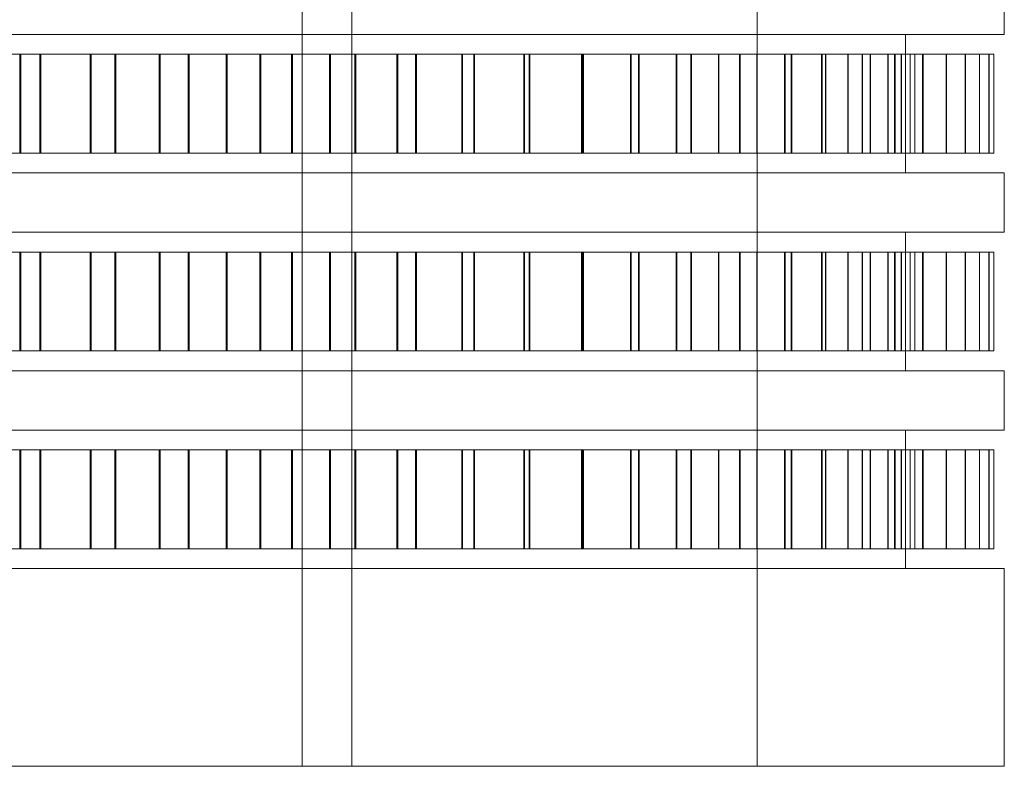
# Model space of a CAD drawing. Header units: millimetres. Extents: x -4738 to 65662, y -68080 to 6847.
# Tile 608 of 656: x 26250 to 26350, y -19660 to -19584. Entities that reach past the tile are written whole.
import ezdxf

# ---------------------------------------------------------------- set-up
doc = ezdxf.new("R2010")
doc.units = ezdxf.units.MM
doc.layers.add('superior_briquetadora', color=7, linetype='Continuous', lineweight=0)

msp = doc.modelspace()

# ---------------------------------------------------------------- linework, layer by layer
at = {"layer": 'superior_briquetadora'}
for p, q in [((26279.067, -19660), (26279.067, -19510)), ((26284.067, -19660), (26284.067, -19510)), ((26325.067, -19660), (26325.067, -19510)), ((26350.067, -19580), (26350.067, -19586)), ((26248.995, -19586), (26267.562, -19586)), ((26249.526, -19586), (26268.271, -19586)), ((26267.562, -19586), (26285.067, -19586)), ((26268.271, -19586), (26285.701, -19586)), ((26285.067, -19586), (26301.121, -19586)), ((26285.701, -19586), (26301.341, -19586)), ((26301.121, -19586), (26315.364, -19586)), ((26301.341, -19586), (26314.764, -19586)), ((26314.764, -19586), (26325.604, -19586)), ((26315.364, -19586), (26327.479, -19586)), ((26325.604, -19586), (26333.566, -19586)), ((26327.479, -19586), (26337.193, -19586)), ((26333.566, -19586), (26338.431, -19586)), ((26337.193, -19586), (26344.292, -19586)), ((26338.431, -19586), (26340.067, -19586)), ((26340.067, -19600), (26340.067, -19586)), ((26344.292, -19586), (26348.615, -19586)), ((26348.615, -19586), (26350.067, -19586)), ((26250.519, -19588), (26243.299, -19588)), ((26243.404, -19588), (26250.623, -19588)), ((26252.532, -19588), (26244.835, -19588)), ((26244.947, -19588), (26252.643, -19588)), ((26257.625, -19588), (26250.519, -19588)), ((26250.519, -19598), (26250.519, -19588)), ((26250.623, -19588), (26257.727, -19588)), ((26250.623, -19598), (26250.623, -19588)), ((26260.108, -19588), (26252.532, -19588)), ((26252.532, -19598), (26252.532, -19588)), ((26252.643, -19588), (26260.217, -19588)), ((26252.643, -19598), (26252.643, -19588)), ((26264.591, -19588), (26257.625, -19588)), ((26257.625, -19598), (26257.625, -19588)), ((26257.727, -19588), (26264.69, -19588)), ((26257.727, -19598), (26257.727, -19588)), ((26267.534, -19588), (26260.108, -19588)), ((26260.108, -19598), (26260.108, -19588)), ((26260.217, -19588), (26267.641, -19588)), ((26260.217, -19598), (26260.217, -19588)), ((26271.389, -19588), (26264.591, -19588)), ((26264.591, -19598), (26264.591, -19588)), ((26264.69, -19588), (26271.486, -19588)), ((26264.69, -19598), (26264.69, -19588)), ((26274.783, -19588), (26267.534, -19588)), ((26267.534, -19598), (26267.534, -19588)), ((26267.641, -19588), (26274.886, -19588)), ((26267.641, -19598), (26267.641, -19588)), ((26277.996, -19588), (26271.389, -19588)), ((26271.389, -19598), (26271.389, -19588)), ((26271.486, -19588), (26278.09, -19588)), ((26271.486, -19598), (26271.486, -19588)), ((26281.826, -19588), (26274.783, -19588)), ((26274.783, -19598), (26274.783, -19588)), ((26274.886, -19588), (26281.926, -19588)), ((26274.886, -19598), (26274.886, -19588)), ((26284.386, -19588), (26277.996, -19588)), ((26277.996, -19598), (26277.996, -19588)), ((26278.09, -19588), (26284.476, -19588)), ((26278.09, -19598), (26278.09, -19588)), ((26288.638, -19588), (26281.826, -19588)), ((26281.826, -19598), (26281.826, -19588)), ((26281.926, -19588), (26288.735, -19588)), ((26281.926, -19598), (26281.926, -19588)), ((26290.534, -19588), (26284.386, -19588)), ((26284.386, -19598), (26284.386, -19588)), ((26284.476, -19588), (26290.622, -19588)), ((26284.476, -19598), (26284.476, -19588)), ((26295.193, -19588), (26288.638, -19588)), ((26288.638, -19598), (26288.638, -19588)), ((26288.735, -19588), (26295.286, -19588)), ((26288.735, -19598), (26288.735, -19588)), ((26296.419, -19588), (26290.534, -19588)), ((26290.534, -19598), (26290.534, -19588)), ((26290.622, -19588), (26296.502, -19588)), ((26290.622, -19598), (26290.622, -19588)), ((26301.467, -19588), (26295.193, -19588)), ((26295.193, -19598), (26295.193, -19588)), ((26295.286, -19588), (26301.556, -19588)), ((26295.286, -19598), (26295.286, -19588)), ((26302.018, -19588), (26296.419, -19588)), ((26296.419, -19598), (26296.419, -19588)), ((26296.502, -19588), (26302.097, -19588)), ((26296.502, -19598), (26296.502, -19588)), ((26307.436, -19588), (26301.467, -19588)), ((26301.467, -19598), (26301.467, -19588)), ((26301.556, -19588), (26307.52, -19588)), ((26301.556, -19598), (26301.556, -19588)), ((26307.31, -19588), (26302.018, -19588)), ((26302.018, -19598), (26302.018, -19588)), ((26302.097, -19588), (26307.384, -19588)), ((26302.097, -19598), (26302.097, -19588)), ((26312.275, -19588), (26307.31, -19588)), ((26307.31, -19598), (26307.31, -19588)), ((26307.384, -19588), (26312.345, -19588)), ((26307.384, -19598), (26307.384, -19588)), ((26313.078, -19588), (26307.436, -19588)), ((26307.436, -19598), (26307.436, -19588)), ((26307.52, -19588), (26313.157, -19588)), ((26307.52, -19598), (26307.52, -19588)), ((26316.895, -19588), (26312.275, -19588)), ((26312.275, -19598), (26312.275, -19588)), ((26312.345, -19588), (26316.96, -19588)), ((26312.345, -19598), (26312.345, -19588)), ((26318.372, -19588), (26313.078, -19588)), ((26313.078, -19598), (26313.078, -19588)), ((26313.157, -19588), (26318.446, -19588)), ((26313.157, -19598), (26313.157, -19588)), ((26321.153, -19588), (26316.895, -19588)), ((26316.895, -19598), (26316.895, -19588)), ((26316.96, -19588), (26321.211, -19588)), ((26316.96, -19598), (26316.96, -19588)), ((26323.297, -19588), (26318.372, -19588)), ((26318.372, -19598), (26318.372, -19588)), ((26318.446, -19588), (26323.366, -19588)), ((26318.446, -19598), (26318.446, -19588)), ((26325.031, -19588), (26321.153, -19588)), ((26321.153, -19598), (26321.153, -19588)), ((26321.211, -19588), (26325.085, -19588)), ((26321.211, -19598), (26321.211, -19588)), ((26327.836, -19588), (26323.297, -19588)), ((26323.297, -19598), (26323.297, -19588)), ((26323.366, -19588), (26327.899, -19588)), ((26323.366, -19598), (26323.366, -19588)), ((26328.517, -19588), (26325.031, -19588)), ((26325.031, -19598), (26325.031, -19588)), ((26325.085, -19588), (26328.564, -19588)), ((26325.085, -19598), (26325.085, -19588)), ((26331.971, -19588), (26327.836, -19588)), ((26327.836, -19598), (26327.836, -19588)), ((26327.899, -19588), (26332.028, -19588)), ((26327.899, -19598), (26327.899, -19588)), ((26331.596, -19588), (26328.517, -19588)), ((26328.517, -19598), (26328.517, -19588)), ((26328.564, -19588), (26331.638, -19588)), ((26328.564, -19598), (26328.564, -19588)), ((26334.258, -19588), (26331.596, -19588)), ((26331.596, -19598), (26331.596, -19588)), ((26331.638, -19588), (26334.293, -19588)), ((26331.638, -19598), (26331.638, -19588)), ((26335.687, -19588), (26331.971, -19588)), ((26331.971, -19598), (26331.971, -19588)), ((26332.028, -19588), (26335.738, -19588)), ((26332.028, -19598), (26332.028, -19588)), ((26336.492, -19588), (26334.258, -19588)), ((26334.258, -19598), (26334.258, -19588)), ((26334.293, -19588), (26336.521, -19588)), ((26334.293, -19598), (26334.293, -19588)), ((26338.97, -19588), (26335.687, -19588)), ((26335.687, -19598), (26335.687, -19588)), ((26335.738, -19588), (26339.014, -19588)), ((26335.738, -19598), (26335.738, -19588)), ((26338.29, -19588), (26336.492, -19588)), ((26336.492, -19598), (26336.492, -19588)), ((26336.521, -19588), (26338.313, -19588)), ((26336.521, -19598), (26336.521, -19588)), ((26339.645, -19588), (26338.29, -19588)), ((26338.29, -19598), (26338.29, -19588)), ((26338.313, -19588), (26339.662, -19588)), ((26338.313, -19598), (26338.313, -19588)), ((26341.808, -19588), (26338.97, -19588)), ((26338.97, -19598), (26338.97, -19588)), ((26339.014, -19588), (26341.846, -19588)), ((26339.014, -19598), (26339.014, -19588)), ((26340.553, -19588), (26339.645, -19588)), ((26339.645, -19598), (26339.645, -19588)), ((26339.662, -19588), (26340.563, -19588)), ((26339.662, -19598), (26339.662, -19588)), ((26341.009, -19588), (26340.553, -19588)), ((26340.553, -19598), (26340.553, -19588)), ((26340.563, -19588), (26341.012, -19588)), ((26340.563, -19598), (26340.563, -19588)), ((26341.012, -19598), (26341.012, -19588)), ((26344.19, -19588), (26341.808, -19588)), ((26341.808, -19598), (26341.808, -19588)), ((26341.846, -19588), (26344.221, -19588)), ((26341.846, -19598), (26341.846, -19588)), ((26346.107, -19588), (26344.19, -19588)), ((26344.19, -19598), (26344.19, -19588)), ((26344.221, -19588), (26346.131, -19588)), ((26344.221, -19598), (26344.221, -19588)), ((26347.551, -19588), (26346.107, -19588)), ((26346.107, -19598), (26346.107, -19588)), ((26346.131, -19588), (26347.569, -19588)), ((26346.131, -19598), (26346.131, -19588)), ((26348.519, -19588), (26347.551, -19588)), ((26347.551, -19598), (26347.551, -19588)), ((26347.569, -19588), (26348.529, -19588)), ((26347.569, -19598), (26347.569, -19588)), ((26349.005, -19588), (26348.519, -19588)), ((26348.519, -19598), (26348.519, -19588)), ((26348.529, -19588), (26349.009, -19588)), ((26348.529, -19598), (26348.529, -19588)), ((26349.009, -19598), (26349.009, -19588)), ((26250.519, -19598), (26243.299, -19598)), ((26243.404, -19598), (26250.623, -19598)), ((26252.532, -19598), (26244.835, -19598)), ((26244.947, -19598), (26252.643, -19598)), ((26257.625, -19598), (26250.519, -19598)), ((26250.623, -19598), (26257.727, -19598)), ((26260.108, -19598), (26252.532, -19598)), ((26252.643, -19598), (26260.217, -19598)), ((26264.591, -19598), (26257.625, -19598)), ((26257.727, -19598), (26264.69, -19598)), ((26267.534, -19598), (26260.108, -19598)), ((26260.217, -19598), (26267.641, -19598)), ((26271.389, -19598), (26264.591, -19598)), ((26264.69, -19598), (26271.486, -19598)), ((26274.783, -19598), (26267.534, -19598)), ((26267.641, -19598), (26274.886, -19598)), ((26277.996, -19598), (26271.389, -19598)), ((26271.486, -19598), (26278.09, -19598)), ((26281.826, -19598), (26274.783, -19598)), ((26274.886, -19598), (26281.926, -19598)), ((26284.386, -19598), (26277.996, -19598)), ((26278.09, -19598), (26284.476, -19598)), ((26288.638, -19598), (26281.826, -19598)), ((26281.926, -19598), (26288.735, -19598)), ((26290.534, -19598), (26284.386, -19598)), ((26284.476, -19598), (26290.622, -19598)), ((26295.193, -19598), (26288.638, -19598)), ((26288.735, -19598), (26295.286, -19598)), ((26296.419, -19598), (26290.534, -19598)), ((26290.622, -19598), (26296.502, -19598)), ((26301.467, -19598), (26295.193, -19598)), ((26295.286, -19598), (26301.556, -19598)), ((26302.018, -19598), (26296.419, -19598)), ((26296.502, -19598), (26302.097, -19598)), ((26307.436, -19598), (26301.467, -19598)), ((26301.556, -19598), (26307.52, -19598)), ((26307.31, -19598), (26302.018, -19598)), ((26302.097, -19598), (26307.384, -19598)), ((26312.275, -19598), (26307.31, -19598)), ((26307.384, -19598), (26312.345, -19598)), ((26313.078, -19598), (26307.436, -19598)), ((26307.52, -19598), (26313.157, -19598)), ((26316.895, -19598), (26312.275, -19598)), ((26312.345, -19598), (26316.96, -19598)), ((26318.372, -19598), (26313.078, -19598)), ((26313.157, -19598), (26318.446, -19598)), ((26321.153, -19598), (26316.895, -19598)), ((26316.96, -19598), (26321.211, -19598)), ((26323.297, -19598), (26318.372, -19598)), ((26318.446, -19598), (26323.366, -19598)), ((26325.031, -19598), (26321.153, -19598)), ((26321.211, -19598), (26325.085, -19598)), ((26327.836, -19598), (26323.297, -19598)), ((26323.366, -19598), (26327.899, -19598)), ((26328.517, -19598), (26325.031, -19598)), ((26325.085, -19598), (26328.564, -19598)), ((26331.971, -19598), (26327.836, -19598)), ((26327.899, -19598), (26332.028, -19598)), ((26331.596, -19598), (26328.517, -19598)), ((26328.564, -19598), (26331.638, -19598)), ((26334.258, -19598), (26331.596, -19598)), ((26331.638, -19598), (26334.293, -19598)), ((26335.687, -19598), (26331.971, -19598)), ((26332.028, -19598), (26335.738, -19598)), ((26336.492, -19598), (26334.258, -19598)), ((26334.293, -19598), (26336.521, -19598)), ((26338.97, -19598), (26335.687, -19598)), ((26335.738, -19598), (26339.014, -19598)), ((26338.29, -19598), (26336.492, -19598)), ((26336.521, -19598), (26338.313, -19598)), ((26339.645, -19598), (26338.29, -19598)), ((26338.313, -19598), (26339.662, -19598)), ((26341.808, -19598), (26338.97, -19598)), ((26339.014, -19598), (26341.846, -19598)), ((26340.553, -19598), (26339.645, -19598)), ((26339.662, -19598), (26340.563, -19598)), ((26341.009, -19598), (26340.553, -19598)), ((26340.563, -19598), (26341.012, -19598)), ((26344.19, -19598), (26341.808, -19598)), ((26341.846, -19598), (26344.221, -19598)), ((26346.107, -19598), (26344.19, -19598)), ((26344.221, -19598), (26346.131, -19598)), ((26347.551, -19598), (26346.107, -19598)), ((26346.131, -19598), (26347.569, -19598)), ((26348.519, -19598), (26347.551, -19598)), ((26347.569, -19598), (26348.529, -19598)), ((26349.005, -19598), (26348.519, -19598)), ((26348.529, -19598), (26349.009, -19598)), ((26248.995, -19600), (26267.562, -19600)), ((26249.526, -19600), (26268.271, -19600)), ((26267.562, -19600), (26285.067, -19600)), ((26268.271, -19600), (26285.701, -19600)), ((26285.067, -19600), (26301.121, -19600)), ((26285.701, -19600), (26301.341, -19600)), ((26301.121, -19600), (26315.364, -19600)), ((26301.341, -19600), (26314.764, -19600)), ((26314.764, -19600), (26325.604, -19600)), ((26315.364, -19600), (26327.479, -19600)), ((26325.604, -19600), (26333.566, -19600)), ((26327.479, -19600), (26337.193, -19600)), ((26333.566, -19600), (26338.431, -19600)), ((26337.193, -19600), (26344.292, -19600)), ((26338.431, -19600), (26340.067, -19600)), ((26344.292, -19600), (26348.615, -19600)), ((26348.615, -19600), (26350.067, -19600)), ((26350.067, -19600), (26350.067, -19606)), ((26248.995, -19606), (26267.562, -19606)), ((26249.526, -19606), (26268.271, -19606)), ((26267.562, -19606), (26285.067, -19606)), ((26268.271, -19606), (26285.701, -19606)), ((26285.067, -19606), (26301.121, -19606)), ((26285.701, -19606), (26301.341, -19606)), ((26301.121, -19606), (26315.364, -19606)), ((26301.341, -19606), (26314.764, -19606)), ((26314.764, -19606), (26325.604, -19606)), ((26315.364, -19606), (26327.479, -19606)), ((26325.604, -19606), (26333.566, -19606)), ((26327.479, -19606), (26337.193, -19606)), ((26333.566, -19606), (26338.431, -19606)), ((26337.193, -19606), (26344.292, -19606)), ((26338.431, -19606), (26340.067, -19606)), ((26340.067, -19620), (26340.067, -19606)), ((26344.292, -19606), (26348.615, -19606)), ((26348.615, -19606), (26350.067, -19606)), ((26250.519, -19608), (26243.299, -19608)), ((26243.404, -19608), (26250.623, -19608)), ((26252.532, -19608), (26244.835, -19608)), ((26244.947, -19608), (26252.643, -19608)), ((26257.625, -19608), (26250.519, -19608)), ((26250.519, -19618), (26250.519, -19608)), ((26250.623, -19608), (26257.727, -19608)), ((26250.623, -19618), (26250.623, -19608)), ((26260.108, -19608), (26252.532, -19608)), ((26252.532, -19618), (26252.532, -19608)), ((26252.643, -19608), (26260.217, -19608)), ((26252.643, -19618), (26252.643, -19608)), ((26264.591, -19608), (26257.625, -19608)), ((26257.625, -19618), (26257.625, -19608)), ((26257.727, -19608), (26264.69, -19608)), ((26257.727, -19618), (26257.727, -19608)), ((26267.534, -19608), (26260.108, -19608)), ((26260.108, -19618), (26260.108, -19608)), ((26260.217, -19608), (26267.641, -19608)), ((26260.217, -19618), (26260.217, -19608)), ((26271.389, -19608), (26264.591, -19608)), ((26264.591, -19618), (26264.591, -19608)), ((26264.69, -19608), (26271.486, -19608)), ((26264.69, -19618), (26264.69, -19608)), ((26274.783, -19608), (26267.534, -19608)), ((26267.534, -19618), (26267.534, -19608)), ((26267.641, -19608), (26274.886, -19608)), ((26267.641, -19618), (26267.641, -19608)), ((26277.996, -19608), (26271.389, -19608)), ((26271.389, -19618), (26271.389, -19608)), ((26271.486, -19608), (26278.09, -19608)), ((26271.486, -19618), (26271.486, -19608)), ((26281.826, -19608), (26274.783, -19608)), ((26274.783, -19618), (26274.783, -19608)), ((26274.886, -19608), (26281.926, -19608)), ((26274.886, -19618), (26274.886, -19608)), ((26284.386, -19608), (26277.996, -19608)), ((26277.996, -19618), (26277.996, -19608)), ((26278.09, -19608), (26284.476, -19608)), ((26278.09, -19618), (26278.09, -19608)), ((26288.638, -19608), (26281.826, -19608)), ((26281.826, -19618), (26281.826, -19608)), ((26281.926, -19608), (26288.735, -19608)), ((26281.926, -19618), (26281.926, -19608)), ((26290.534, -19608), (26284.386, -19608)), ((26284.386, -19618), (26284.386, -19608)), ((26284.476, -19608), (26290.622, -19608)), ((26284.476, -19618), (26284.476, -19608)), ((26295.193, -19608), (26288.638, -19608)), ((26288.638, -19618), (26288.638, -19608)), ((26288.735, -19608), (26295.286, -19608)), ((26288.735, -19618), (26288.735, -19608)), ((26296.419, -19608), (26290.534, -19608)), ((26290.534, -19618), (26290.534, -19608)), ((26290.622, -19608), (26296.502, -19608)), ((26290.622, -19618), (26290.622, -19608)), ((26301.467, -19608), (26295.193, -19608)), ((26295.193, -19618), (26295.193, -19608)), ((26295.286, -19608), (26301.556, -19608)), ((26295.286, -19618), (26295.286, -19608)), ((26302.018, -19608), (26296.419, -19608)), ((26296.419, -19618), (26296.419, -19608)), ((26296.502, -19608), (26302.097, -19608)), ((26296.502, -19618), (26296.502, -19608)), ((26307.436, -19608), (26301.467, -19608)), ((26301.467, -19618), (26301.467, -19608)), ((26301.556, -19608), (26307.52, -19608)), ((26301.556, -19618), (26301.556, -19608)), ((26307.31, -19608), (26302.018, -19608)), ((26302.018, -19618), (26302.018, -19608)), ((26302.097, -19608), (26307.384, -19608)), ((26302.097, -19618), (26302.097, -19608)), ((26312.275, -19608), (26307.31, -19608)), ((26307.31, -19618), (26307.31, -19608)), ((26307.384, -19608), (26312.345, -19608)), ((26307.384, -19618), (26307.384, -19608)), ((26313.078, -19608), (26307.436, -19608)), ((26307.436, -19618), (26307.436, -19608)), ((26307.52, -19608), (26313.157, -19608)), ((26307.52, -19618), (26307.52, -19608)), ((26316.895, -19608), (26312.275, -19608)), ((26312.275, -19618), (26312.275, -19608)), ((26312.345, -19608), (26316.96, -19608)), ((26312.345, -19618), (26312.345, -19608)), ((26318.372, -19608), (26313.078, -19608)), ((26313.078, -19618), (26313.078, -19608)), ((26313.157, -19608), (26318.446, -19608)), ((26313.157, -19618), (26313.157, -19608)), ((26321.153, -19608), (26316.895, -19608)), ((26316.895, -19618), (26316.895, -19608)), ((26316.96, -19608), (26321.211, -19608)), ((26316.96, -19618), (26316.96, -19608)), ((26323.297, -19608), (26318.372, -19608)), ((26318.372, -19618), (26318.372, -19608)), ((26318.446, -19608), (26323.366, -19608)), ((26318.446, -19618), (26318.446, -19608)), ((26325.031, -19608), (26321.153, -19608)), ((26321.153, -19618), (26321.153, -19608)), ((26321.211, -19608), (26325.085, -19608)), ((26321.211, -19618), (26321.211, -19608)), ((26327.836, -19608), (26323.297, -19608)), ((26323.297, -19618), (26323.297, -19608)), ((26323.366, -19608), (26327.899, -19608)), ((26323.366, -19618), (26323.366, -19608)), ((26328.517, -19608), (26325.031, -19608)), ((26325.031, -19618), (26325.031, -19608)), ((26325.085, -19608), (26328.564, -19608)), ((26325.085, -19618), (26325.085, -19608)), ((26331.971, -19608), (26327.836, -19608)), ((26327.836, -19618), (26327.836, -19608)), ((26327.899, -19608), (26332.028, -19608)), ((26327.899, -19618), (26327.899, -19608)), ((26331.596, -19608), (26328.517, -19608)), ((26328.517, -19618), (26328.517, -19608)), ((26328.564, -19608), (26331.638, -19608)), ((26328.564, -19618), (26328.564, -19608)), ((26334.258, -19608), (26331.596, -19608)), ((26331.596, -19618), (26331.596, -19608)), ((26331.638, -19608), (26334.293, -19608)), ((26331.638, -19618), (26331.638, -19608)), ((26335.687, -19608), (26331.971, -19608)), ((26331.971, -19618), (26331.971, -19608)), ((26332.028, -19608), (26335.738, -19608)), ((26332.028, -19618), (26332.028, -19608)), ((26336.492, -19608), (26334.258, -19608)), ((26334.258, -19618), (26334.258, -19608)), ((26334.293, -19608), (26336.521, -19608)), ((26334.293, -19618), (26334.293, -19608)), ((26338.97, -19608), (26335.687, -19608)), ((26335.687, -19618), (26335.687, -19608)), ((26335.738, -19608), (26339.014, -19608)), ((26335.738, -19618), (26335.738, -19608)), ((26338.29, -19608), (26336.492, -19608)), ((26336.492, -19618), (26336.492, -19608)), ((26336.521, -19608), (26338.313, -19608)), ((26336.521, -19618), (26336.521, -19608)), ((26339.645, -19608), (26338.29, -19608)), ((26338.29, -19618), (26338.29, -19608)), ((26338.313, -19608), (26339.662, -19608)), ((26338.313, -19618), (26338.313, -19608)), ((26341.808, -19608), (26338.97, -19608)), ((26338.97, -19618), (26338.97, -19608)), ((26339.014, -19608), (26341.846, -19608)), ((26339.014, -19618), (26339.014, -19608)), ((26340.553, -19608), (26339.645, -19608)), ((26339.645, -19618), (26339.645, -19608)), ((26339.662, -19608), (26340.563, -19608)), ((26339.662, -19618), (26339.662, -19608)), ((26341.009, -19608), (26340.553, -19608)), ((26340.553, -19618), (26340.553, -19608)), ((26340.563, -19608), (26341.012, -19608)), ((26340.563, -19618), (26340.563, -19608)), ((26341.012, -19618), (26341.012, -19608)), ((26344.19, -19608), (26341.808, -19608)), ((26341.808, -19618), (26341.808, -19608)), ((26341.846, -19608), (26344.221, -19608)), ((26341.846, -19618), (26341.846, -19608)), ((26346.107, -19608), (26344.19, -19608)), ((26344.19, -19618), (26344.19, -19608)), ((26344.221, -19608), (26346.131, -19608)), ((26344.221, -19618), (26344.221, -19608)), ((26347.551, -19608), (26346.107, -19608)), ((26346.107, -19618), (26346.107, -19608)), ((26346.131, -19608), (26347.569, -19608)), ((26346.131, -19618), (26346.131, -19608)), ((26348.519, -19608), (26347.551, -19608)), ((26347.551, -19618), (26347.551, -19608)), ((26347.569, -19608), (26348.529, -19608)), ((26347.569, -19618), (26347.569, -19608)), ((26349.005, -19608), (26348.519, -19608)), ((26348.519, -19618), (26348.519, -19608)), ((26348.529, -19608), (26349.009, -19608)), ((26348.529, -19618), (26348.529, -19608)), ((26349.009, -19618), (26349.009, -19608)), ((26250.519, -19618), (26243.299, -19618)), ((26243.404, -19618), (26250.623, -19618)), ((26252.532, -19618), (26244.835, -19618)), ((26244.947, -19618), (26252.643, -19618)), ((26257.625, -19618), (26250.519, -19618)), ((26250.623, -19618), (26257.727, -19618)), ((26260.108, -19618), (26252.532, -19618)), ((26252.643, -19618), (26260.217, -19618)), ((26264.591, -19618), (26257.625, -19618)), ((26257.727, -19618), (26264.69, -19618)), ((26267.534, -19618), (26260.108, -19618)), ((26260.217, -19618), (26267.641, -19618)), ((26271.389, -19618), (26264.591, -19618)), ((26264.69, -19618), (26271.486, -19618)), ((26274.783, -19618), (26267.534, -19618)), ((26267.641, -19618), (26274.886, -19618)), ((26277.996, -19618), (26271.389, -19618)), ((26271.486, -19618), (26278.09, -19618)), ((26281.826, -19618), (26274.783, -19618)), ((26274.886, -19618), (26281.926, -19618)), ((26284.386, -19618), (26277.996, -19618)), ((26278.09, -19618), (26284.476, -19618)), ((26288.638, -19618), (26281.826, -19618)), ((26281.926, -19618), (26288.735, -19618)), ((26290.534, -19618), (26284.386, -19618)), ((26284.476, -19618), (26290.622, -19618)), ((26295.193, -19618), (26288.638, -19618)), ((26288.735, -19618), (26295.286, -19618)), ((26296.419, -19618), (26290.534, -19618)), ((26290.622, -19618), (26296.502, -19618)), ((26301.467, -19618), (26295.193, -19618)), ((26295.286, -19618), (26301.556, -19618)), ((26302.018, -19618), (26296.419, -19618)), ((26296.502, -19618), (26302.097, -19618)), ((26307.436, -19618), (26301.467, -19618)), ((26301.556, -19618), (26307.52, -19618)), ((26307.31, -19618), (26302.018, -19618)), ((26302.097, -19618), (26307.384, -19618)), ((26312.275, -19618), (26307.31, -19618)), ((26307.384, -19618), (26312.345, -19618)), ((26313.078, -19618), (26307.436, -19618)), ((26307.52, -19618), (26313.157, -19618)), ((26316.895, -19618), (26312.275, -19618)), ((26312.345, -19618), (26316.96, -19618)), ((26318.372, -19618), (26313.078, -19618)), ((26313.157, -19618), (26318.446, -19618)), ((26321.153, -19618), (26316.895, -19618)), ((26316.96, -19618), (26321.211, -19618)), ((26323.297, -19618), (26318.372, -19618)), ((26318.446, -19618), (26323.366, -19618)), ((26325.031, -19618), (26321.153, -19618)), ((26321.211, -19618), (26325.085, -19618)), ((26327.836, -19618), (26323.297, -19618)), ((26323.366, -19618), (26327.899, -19618)), ((26328.517, -19618), (26325.031, -19618)), ((26325.085, -19618), (26328.564, -19618)), ((26331.971, -19618), (26327.836, -19618)), ((26327.899, -19618), (26332.028, -19618)), ((26331.596, -19618), (26328.517, -19618)), ((26328.564, -19618), (26331.638, -19618)), ((26334.258, -19618), (26331.596, -19618)), ((26331.638, -19618), (26334.293, -19618)), ((26335.687, -19618), (26331.971, -19618)), ((26332.028, -19618), (26335.738, -19618)), ((26336.492, -19618), (26334.258, -19618)), ((26334.293, -19618), (26336.521, -19618)), ((26338.97, -19618), (26335.687, -19618)), ((26335.738, -19618), (26339.014, -19618)), ((26338.29, -19618), (26336.492, -19618)), ((26336.521, -19618), (26338.313, -19618)), ((26339.645, -19618), (26338.29, -19618)), ((26338.313, -19618), (26339.662, -19618)), ((26341.808, -19618), (26338.97, -19618)), ((26339.014, -19618), (26341.846, -19618)), ((26340.553, -19618), (26339.645, -19618)), ((26339.662, -19618), (26340.563, -19618)), ((26341.009, -19618), (26340.553, -19618)), ((26340.563, -19618), (26341.012, -19618)), ((26344.19, -19618), (26341.808, -19618)), ((26341.846, -19618), (26344.221, -19618)), ((26346.107, -19618), (26344.19, -19618)), ((26344.221, -19618), (26346.131, -19618)), ((26347.551, -19618), (26346.107, -19618)), ((26346.131, -19618), (26347.569, -19618)), ((26348.519, -19618), (26347.551, -19618)), ((26347.569, -19618), (26348.529, -19618)), ((26349.005, -19618), (26348.519, -19618)), ((26348.529, -19618), (26349.009, -19618)), ((26248.995, -19620), (26267.562, -19620)), ((26249.526, -19620), (26268.271, -19620)), ((26267.562, -19620), (26285.067, -19620)), ((26268.271, -19620), (26285.701, -19620)), ((26285.067, -19620), (26301.121, -19620)), ((26285.701, -19620), (26301.341, -19620)), ((26301.121, -19620), (26315.364, -19620)), ((26301.341, -19620), (26314.764, -19620)), ((26314.764, -19620), (26325.604, -19620)), ((26315.364, -19620), (26327.479, -19620)), ((26325.604, -19620), (26333.566, -19620)), ((26327.479, -19620), (26337.193, -19620)), ((26333.566, -19620), (26338.431, -19620)), ((26337.193, -19620), (26344.292, -19620)), ((26338.431, -19620), (26340.067, -19620)), ((26344.292, -19620), (26348.615, -19620)), ((26348.615, -19620), (26350.067, -19620)), ((26350.067, -19620), (26350.067, -19626)), ((26248.995, -19626), (26267.562, -19626)), ((26249.526, -19626), (26268.271, -19626)), ((26267.562, -19626), (26285.067, -19626)), ((26268.271, -19626), (26285.701, -19626)), ((26285.067, -19626), (26301.121, -19626)), ((26285.701, -19626), (26301.341, -19626)), ((26301.121, -19626), (26315.364, -19626)), ((26301.341, -19626), (26314.764, -19626)), ((26314.764, -19626), (26325.604, -19626)), ((26315.364, -19626), (26327.479, -19626)), ((26325.604, -19626), (26333.566, -19626)), ((26327.479, -19626), (26337.193, -19626)), ((26333.566, -19626), (26338.431, -19626)), ((26337.193, -19626), (26344.292, -19626)), ((26338.431, -19626), (26340.067, -19626)), ((26340.067, -19640), (26340.067, -19626)), ((26344.292, -19626), (26348.615, -19626)), ((26348.615, -19626), (26350.067, -19626)), ((26250.519, -19628), (26243.299, -19628)), ((26243.404, -19628), (26250.623, -19628)), ((26252.532, -19628), (26244.835, -19628)), ((26244.947, -19628), (26252.643, -19628)), ((26257.625, -19628), (26250.519, -19628)), ((26250.519, -19638), (26250.519, -19628)), ((26250.623, -19628), (26257.727, -19628)), ((26250.623, -19638), (26250.623, -19628)), ((26260.108, -19628), (26252.532, -19628)), ((26252.532, -19638), (26252.532, -19628)), ((26252.643, -19628), (26260.217, -19628)), ((26252.643, -19638), (26252.643, -19628)), ((26264.591, -19628), (26257.625, -19628)), ((26257.625, -19638), (26257.625, -19628)), ((26257.727, -19628), (26264.69, -19628)), ((26257.727, -19638), (26257.727, -19628)), ((26267.534, -19628), (26260.108, -19628)), ((26260.108, -19638), (26260.108, -19628)), ((26260.217, -19628), (26267.641, -19628)), ((26260.217, -19638), (26260.217, -19628)), ((26271.389, -19628), (26264.591, -19628)), ((26264.591, -19638), (26264.591, -19628)), ((26264.69, -19628), (26271.486, -19628)), ((26264.69, -19638), (26264.69, -19628)), ((26274.783, -19628), (26267.534, -19628)), ((26267.534, -19638), (26267.534, -19628)), ((26267.641, -19628), (26274.886, -19628)), ((26267.641, -19638), (26267.641, -19628)), ((26277.996, -19628), (26271.389, -19628)), ((26271.389, -19638), (26271.389, -19628)), ((26271.486, -19628), (26278.09, -19628)), ((26271.486, -19638), (26271.486, -19628)), ((26281.826, -19628), (26274.783, -19628)), ((26274.783, -19638), (26274.783, -19628)), ((26274.886, -19628), (26281.926, -19628)), ((26274.886, -19638), (26274.886, -19628)), ((26284.386, -19628), (26277.996, -19628)), ((26277.996, -19638), (26277.996, -19628)), ((26278.09, -19628), (26284.476, -19628)), ((26278.09, -19638), (26278.09, -19628)), ((26288.638, -19628), (26281.826, -19628)), ((26281.826, -19638), (26281.826, -19628)), ((26281.926, -19628), (26288.735, -19628)), ((26281.926, -19638), (26281.926, -19628)), ((26290.534, -19628), (26284.386, -19628)), ((26284.386, -19638), (26284.386, -19628)), ((26284.476, -19628), (26290.622, -19628)), ((26284.476, -19638), (26284.476, -19628)), ((26295.193, -19628), (26288.638, -19628)), ((26288.638, -19638), (26288.638, -19628)), ((26288.735, -19628), (26295.286, -19628)), ((26288.735, -19638), (26288.735, -19628)), ((26296.419, -19628), (26290.534, -19628)), ((26290.534, -19638), (26290.534, -19628)), ((26290.622, -19628), (26296.502, -19628)), ((26290.622, -19638), (26290.622, -19628)), ((26301.467, -19628), (26295.193, -19628)), ((26295.193, -19638), (26295.193, -19628)), ((26295.286, -19628), (26301.556, -19628)), ((26295.286, -19638), (26295.286, -19628)), ((26302.018, -19628), (26296.419, -19628)), ((26296.419, -19638), (26296.419, -19628)), ((26296.502, -19628), (26302.097, -19628)), ((26296.502, -19638), (26296.502, -19628)), ((26307.436, -19628), (26301.467, -19628)), ((26301.467, -19638), (26301.467, -19628)), ((26301.556, -19628), (26307.52, -19628)), ((26301.556, -19638), (26301.556, -19628)), ((26307.31, -19628), (26302.018, -19628)), ((26302.018, -19638), (26302.018, -19628)), ((26302.097, -19628), (26307.384, -19628)), ((26302.097, -19638), (26302.097, -19628)), ((26312.275, -19628), (26307.31, -19628)), ((26307.31, -19638), (26307.31, -19628)), ((26307.384, -19628), (26312.345, -19628)), ((26307.384, -19638), (26307.384, -19628)), ((26313.078, -19628), (26307.436, -19628)), ((26307.436, -19638), (26307.436, -19628)), ((26307.52, -19628), (26313.157, -19628)), ((26307.52, -19638), (26307.52, -19628)), ((26316.895, -19628), (26312.275, -19628)), ((26312.275, -19638), (26312.275, -19628)), ((26312.345, -19628), (26316.96, -19628)), ((26312.345, -19638), (26312.345, -19628)), ((26318.372, -19628), (26313.078, -19628)), ((26313.078, -19638), (26313.078, -19628)), ((26313.157, -19628), (26318.446, -19628)), ((26313.157, -19638), (26313.157, -19628)), ((26321.153, -19628), (26316.895, -19628)), ((26316.895, -19638), (26316.895, -19628)), ((26316.96, -19628), (26321.211, -19628)), ((26316.96, -19638), (26316.96, -19628)), ((26323.297, -19628), (26318.372, -19628)), ((26318.372, -19638), (26318.372, -19628)), ((26318.446, -19628), (26323.366, -19628)), ((26318.446, -19638), (26318.446, -19628)), ((26325.031, -19628), (26321.153, -19628)), ((26321.153, -19638), (26321.153, -19628)), ((26321.211, -19628), (26325.085, -19628)), ((26321.211, -19638), (26321.211, -19628)), ((26327.836, -19628), (26323.297, -19628)), ((26323.297, -19638), (26323.297, -19628)), ((26323.366, -19628), (26327.899, -19628)), ((26323.366, -19638), (26323.366, -19628)), ((26328.517, -19628), (26325.031, -19628)), ((26325.031, -19638), (26325.031, -19628)), ((26325.085, -19628), (26328.564, -19628)), ((26325.085, -19638), (26325.085, -19628)), ((26331.971, -19628), (26327.836, -19628)), ((26327.836, -19638), (26327.836, -19628)), ((26327.899, -19628), (26332.028, -19628)), ((26327.899, -19638), (26327.899, -19628)), ((26331.596, -19628), (26328.517, -19628)), ((26328.517, -19638), (26328.517, -19628)), ((26328.564, -19628), (26331.638, -19628)), ((26328.564, -19638), (26328.564, -19628)), ((26334.258, -19628), (26331.596, -19628)), ((26331.596, -19638), (26331.596, -19628)), ((26331.638, -19628), (26334.293, -19628)), ((26331.638, -19638), (26331.638, -19628)), ((26335.687, -19628), (26331.971, -19628)), ((26331.971, -19638), (26331.971, -19628)), ((26332.028, -19628), (26335.738, -19628)), ((26332.028, -19638), (26332.028, -19628)), ((26336.492, -19628), (26334.258, -19628)), ((26334.258, -19638), (26334.258, -19628)), ((26334.293, -19628), (26336.521, -19628)), ((26334.293, -19638), (26334.293, -19628)), ((26338.97, -19628), (26335.687, -19628)), ((26335.687, -19638), (26335.687, -19628)), ((26335.738, -19628), (26339.014, -19628)), ((26335.738, -19638), (26335.738, -19628)), ((26338.29, -19628), (26336.492, -19628)), ((26336.492, -19638), (26336.492, -19628)), ((26336.521, -19628), (26338.313, -19628)), ((26336.521, -19638), (26336.521, -19628)), ((26339.645, -19628), (26338.29, -19628)), ((26338.29, -19638), (26338.29, -19628)), ((26338.313, -19628), (26339.662, -19628)), ((26338.313, -19638), (26338.313, -19628)), ((26341.808, -19628), (26338.97, -19628)), ((26338.97, -19638), (26338.97, -19628)), ((26339.014, -19628), (26341.846, -19628)), ((26339.014, -19638), (26339.014, -19628)), ((26340.553, -19628), (26339.645, -19628)), ((26339.645, -19638), (26339.645, -19628)), ((26339.662, -19628), (26340.563, -19628)), ((26339.662, -19638), (26339.662, -19628)), ((26341.009, -19628), (26340.553, -19628)), ((26340.553, -19638), (26340.553, -19628)), ((26340.563, -19628), (26341.012, -19628)), ((26340.563, -19638), (26340.563, -19628)), ((26341.012, -19638), (26341.012, -19628)), ((26344.19, -19628), (26341.808, -19628)), ((26341.808, -19638), (26341.808, -19628)), ((26341.846, -19628), (26344.221, -19628)), ((26341.846, -19638), (26341.846, -19628)), ((26346.107, -19628), (26344.19, -19628)), ((26344.19, -19638), (26344.19, -19628)), ((26344.221, -19628), (26346.131, -19628)), ((26344.221, -19638), (26344.221, -19628)), ((26347.551, -19628), (26346.107, -19628)), ((26346.107, -19638), (26346.107, -19628)), ((26346.131, -19628), (26347.569, -19628)), ((26346.131, -19638), (26346.131, -19628)), ((26348.519, -19628), (26347.551, -19628)), ((26347.551, -19638), (26347.551, -19628)), ((26347.569, -19628), (26348.529, -19628)), ((26347.569, -19638), (26347.569, -19628)), ((26349.005, -19628), (26348.519, -19628)), ((26348.519, -19638), (26348.519, -19628)), ((26348.529, -19628), (26349.009, -19628)), ((26348.529, -19638), (26348.529, -19628)), ((26349.009, -19638), (26349.009, -19628)), ((26250.519, -19638), (26243.299, -19638)), ((26243.404, -19638), (26250.623, -19638)), ((26252.532, -19638), (26244.835, -19638)), ((26244.947, -19638), (26252.643, -19638)), ((26257.625, -19638), (26250.519, -19638)), ((26250.623, -19638), (26257.727, -19638)), ((26260.108, -19638), (26252.532, -19638)), ((26252.643, -19638), (26260.217, -19638)), ((26264.591, -19638), (26257.625, -19638)), ((26257.727, -19638), (26264.69, -19638)), ((26267.534, -19638), (26260.108, -19638)), ((26260.217, -19638), (26267.641, -19638)), ((26271.389, -19638), (26264.591, -19638)), ((26264.69, -19638), (26271.486, -19638)), ((26274.783, -19638), (26267.534, -19638)), ((26267.641, -19638), (26274.886, -19638)), ((26277.996, -19638), (26271.389, -19638)), ((26271.486, -19638), (26278.09, -19638)), ((26281.826, -19638), (26274.783, -19638)), ((26274.886, -19638), (26281.926, -19638)), ((26284.386, -19638), (26277.996, -19638)), ((26278.09, -19638), (26284.476, -19638)), ((26288.638, -19638), (26281.826, -19638)), ((26281.926, -19638), (26288.735, -19638)), ((26290.534, -19638), (26284.386, -19638)), ((26284.476, -19638), (26290.622, -19638)), ((26295.193, -19638), (26288.638, -19638)), ((26288.735, -19638), (26295.286, -19638)), ((26296.419, -19638), (26290.534, -19638)), ((26290.622, -19638), (26296.502, -19638)), ((26301.467, -19638), (26295.193, -19638)), ((26295.286, -19638), (26301.556, -19638)), ((26302.018, -19638), (26296.419, -19638)), ((26296.502, -19638), (26302.097, -19638)), ((26307.436, -19638), (26301.467, -19638)), ((26301.556, -19638), (26307.52, -19638)), ((26307.31, -19638), (26302.018, -19638)), ((26302.097, -19638), (26307.384, -19638)), ((26312.275, -19638), (26307.31, -19638)), ((26307.384, -19638), (26312.345, -19638)), ((26313.078, -19638), (26307.436, -19638)), ((26307.52, -19638), (26313.157, -19638)), ((26316.895, -19638), (26312.275, -19638)), ((26312.345, -19638), (26316.96, -19638)), ((26318.372, -19638), (26313.078, -19638)), ((26313.157, -19638), (26318.446, -19638)), ((26321.153, -19638), (26316.895, -19638)), ((26316.96, -19638), (26321.211, -19638)), ((26323.297, -19638), (26318.372, -19638)), ((26318.446, -19638), (26323.366, -19638)), ((26325.031, -19638), (26321.153, -19638)), ((26321.211, -19638), (26325.085, -19638)), ((26327.836, -19638), (26323.297, -19638)), ((26323.366, -19638), (26327.899, -19638)), ((26328.517, -19638), (26325.031, -19638)), ((26325.085, -19638), (26328.564, -19638)), ((26331.971, -19638), (26327.836, -19638)), ((26327.899, -19638), (26332.028, -19638)), ((26331.596, -19638), (26328.517, -19638)), ((26328.564, -19638), (26331.638, -19638)), ((26334.258, -19638), (26331.596, -19638)), ((26331.638, -19638), (26334.293, -19638)), ((26335.687, -19638), (26331.971, -19638)), ((26332.028, -19638), (26335.738, -19638)), ((26336.492, -19638), (26334.258, -19638)), ((26334.293, -19638), (26336.521, -19638)), ((26338.97, -19638), (26335.687, -19638)), ((26335.738, -19638), (26339.014, -19638)), ((26338.29, -19638), (26336.492, -19638)), ((26336.521, -19638), (26338.313, -19638)), ((26339.645, -19638), (26338.29, -19638)), ((26338.313, -19638), (26339.662, -19638)), ((26341.808, -19638), (26338.97, -19638)), ((26339.014, -19638), (26341.846, -19638)), ((26340.553, -19638), (26339.645, -19638)), ((26339.662, -19638), (26340.563, -19638)), ((26341.009, -19638), (26340.553, -19638)), ((26340.563, -19638), (26341.012, -19638)), ((26344.19, -19638), (26341.808, -19638)), ((26341.846, -19638), (26344.221, -19638)), ((26346.107, -19638), (26344.19, -19638)), ((26344.221, -19638), (26346.131, -19638)), ((26347.551, -19638), (26346.107, -19638)), ((26346.131, -19638), (26347.569, -19638)), ((26348.519, -19638), (26347.551, -19638)), ((26347.569, -19638), (26348.529, -19638)), ((26349.005, -19638), (26348.519, -19638)), ((26348.529, -19638), (26349.009, -19638)), ((26248.995, -19640), (26267.562, -19640)), ((26249.526, -19640), (26268.271, -19640)), ((26267.562, -19640), (26285.067, -19640)), ((26268.271, -19640), (26285.701, -19640)), ((26285.067, -19640), (26301.121, -19640)), ((26285.701, -19640), (26301.341, -19640)), ((26301.121, -19640), (26315.364, -19640)), ((26301.341, -19640), (26314.764, -19640)), ((26314.764, -19640), (26325.604, -19640)), ((26315.364, -19640), (26327.479, -19640)), ((26325.604, -19640), (26333.566, -19640)), ((26327.479, -19640), (26337.193, -19640)), ((26333.566, -19640), (26338.431, -19640)), ((26337.193, -19640), (26344.292, -19640)), ((26338.431, -19640), (26340.067, -19640)), ((26344.292, -19640), (26348.615, -19640)), ((26348.615, -19640), (26350.067, -19640)), ((26350.067, -19640), (26350.067, -19660)), ((26255.95, -19660), (26246.727, -19660)), ((26248.995, -19660), (26267.562, -19660)), ((26266.185, -19660), (26255.95, -19660)), ((26275.408, -19660), (26266.185, -19660)), ((26267.562, -19660), (26285.067, -19660)), ((26281.79, -19660), (26275.408, -19660)), ((26281.345, -19660), (26279.067, -19660)), ((26287.727, -19660), (26281.345, -19660)), ((26284.067, -19660), (26281.79, -19660)), ((26285.067, -19660), (26301.121, -19660)), ((26296.95, -19660), (26287.727, -19660)), ((26307.185, -19660), (26296.95, -19660)), ((26301.121, -19660), (26315.364, -19660)), ((26316.408, -19660), (26307.185, -19660)), ((26315.364, -19660), (26327.479, -19660)), ((26322.79, -19660), (26316.408, -19660)), ((26325.067, -19660), (26322.79, -19660)), ((26327.479, -19660), (26337.193, -19660)), ((26337.193, -19660), (26344.292, -19660)), ((26344.292, -19660), (26348.615, -19660)), ((26348.615, -19660), (26350.067, -19660))]:
    msp.add_line(p, q, dxfattribs=at)

doc.saveas('drawing.dxf')
